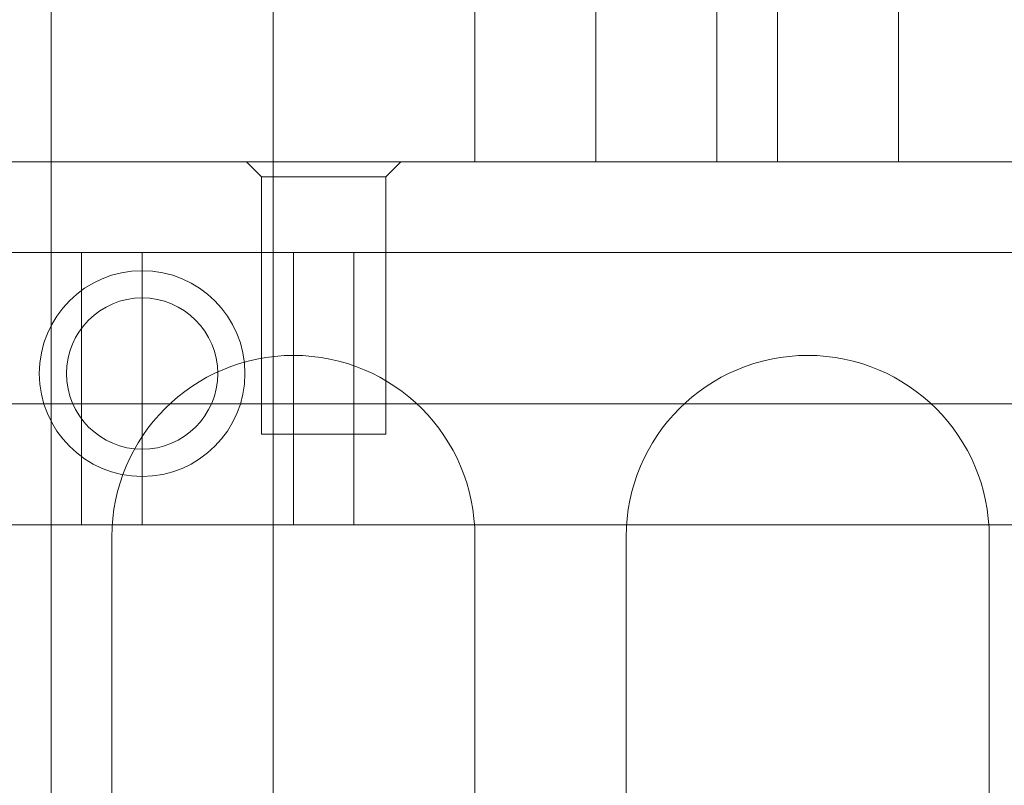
# Model space of a CAD drawing. Header units: millimetres. Extents: x 0 to 658, y -2 to 210.
# Tile 644 of 656: x 102.17 to 105.43, y 71.4 to 73.94. Entities that reach past the tile are written whole.
import ezdxf

# ---------------------------------------------------------------- set-up
doc = ezdxf.new("R2010")
doc.units = ezdxf.units.MM

msp = doc.modelspace()

# ---------------------------------------------------------------- linework, layer by layer
at = {"color": 7, "linetype": 'Continuous', "lineweight": 15}
for p, q in [((103.6785, 76.4655), (103.6785, 73.4655)), ((104.0785, 73.4655), (104.0785, 76.4655)), ((104.4785, 73.4655), (104.4785, 76.4655)), ((104.6785, 76.4655), (104.6785, 73.4655)), ((105.0785, 73.4655), (105.0785, 76.4655)), ((102.2782, 75.0255), (102.2782, 63.4255)), ((103.0114, 75.0255), (103.0114, 63.4255)), ((87.3785, 73.4655), (157.7785, 73.4655)), ((157.7658, 73.4655), (87.3912, 73.4655)), ((87.9785, 73.4655), (157.1785, 73.4655)), ((101.5785, 73.4655), (103.6785, 73.4655)), ((102.9235, 73.4655), (102.9735, 73.4155)), ((102.9235, 73.4655), (102.9735, 73.4155)), ((102.9235, 73.4655), (102.9735, 73.4155)), ((103.4335, 73.4655), (102.9235, 73.4655)), ((103.4335, 73.4655), (102.9235, 73.4655)), ((103.4335, 73.4655), (102.9235, 73.4655)), ((103.3835, 73.4155), (103.4335, 73.4655)), ((103.3835, 73.4155), (103.4335, 73.4655)), ((103.3835, 73.4155), (103.4335, 73.4655)), ((103.6785, 73.4655), (104.0785, 73.4655)), ((104.0785, 73.4655), (104.4785, 73.4655)), ((104.4785, 73.4655), (104.6785, 73.4655)), ((104.6785, 73.4655), (105.0785, 73.4655)), ((105.0785, 73.4655), (105.4785, 73.4655)), ((102.9735, 73.4155), (102.9735, 72.5655)), ((102.9735, 73.4155), (102.9735, 72.5655)), ((102.9735, 73.4155), (102.9735, 72.5655)), ((103.3835, 73.4155), (102.9735, 73.4155)), ((103.3835, 73.4155), (102.9735, 73.4155)), ((103.3835, 73.4155), (102.9735, 73.4155)), ((103.3835, 72.5655), (103.3835, 73.4155)), ((103.3835, 72.5655), (103.3835, 73.4155)), ((103.3835, 72.5655), (103.3835, 73.4155)), ((118.8785, 73.1655), (87.0785, 73.1655)), ((158.0785, 73.1655), (87.0785, 73.1655)), ((117.2785, 73.1655), (87.0785, 73.1655)), ((107.6285, 73.1655), (87.0785, 73.1655)), ((105.8285, 73.1655), (87.0785, 73.1655)), ((102.3785, 73.1655), (89.1785, 73.1655)), ((102.3785, 72.2655), (102.3785, 73.1655)), ((102.3785, 73.1655), (102.5785, 73.1655)), ((102.5785, 73.1655), (102.3785, 73.1655)), ((102.5785, 73.1655), (102.3785, 73.1655)), ((102.3785, 73.1655), (102.5785, 73.1655)), ((102.3785, 73.1655), (102.5785, 73.1655)), ((102.5785, 73.1655), (102.3785, 73.1655)), ((102.5785, 72.2655), (102.5785, 73.1655)), ((103.2785, 73.1655), (103.0785, 73.1655)), ((103.0785, 73.1655), (103.2785, 73.1655)), ((103.0785, 73.1655), (103.0785, 72.2655)), ((109.8785, 73.1655), (103.2785, 73.1655)), ((103.2785, 73.1655), (103.2785, 72.2655)), ((87.4785, 72.6655), (157.6785, 72.6655)), ((103.3835, 72.5655), (102.9735, 72.5655)), ((103.3835, 72.5655), (102.9735, 72.5655)), ((103.3835, 72.5655), (102.9735, 72.5655)), ((118.8785, 72.2655), (87.4785, 72.2655)), ((157.6785, 72.2655), (87.4785, 72.2655)), ((105.8285, 72.2655), (87.4785, 72.2655)), ((117.2785, 72.2655), (87.4785, 72.2655)), ((107.6285, 72.2655), (87.4785, 72.2655)), ((102.3785, 72.2655), (89.1785, 72.2655)), ((102.3785, 72.2655), (102.5785, 72.2655)), ((102.5785, 72.2655), (102.3785, 72.2655)), ((102.3785, 72.2655), (102.5785, 72.2655)), ((102.5785, 72.2655), (102.3785, 72.2655)), ((102.5785, 72.2655), (102.3785, 72.2655)), ((102.3785, 72.2655), (102.5785, 72.2655)), ((103.2785, 72.2655), (103.0785, 72.2655)), ((103.0785, 72.2655), (103.2785, 72.2655)), ((109.8785, 72.2655), (103.2785, 72.2655)), ((102.4785, 72.2255), (102.4785, 68.6255)), ((103.6785, 68.6255), (103.6785, 72.2255)), ((104.1785, 72.2255), (104.1785, 68.6255)), ((105.3785, 68.6255), (105.3785, 72.2255))]:
    msp.add_line(p, q, dxfattribs=at)
for radius in [0.34, 0.34, 0.25, 0.25]:
    msp.add_circle((102.5785, 72.7655), radius, dxfattribs=at)
for centre in [(103.0785, 72.2255), (103.0785, 72.2255), (104.7785, 72.2255), (104.7785, 72.2255)]:
    msp.add_arc(centre, 0.6, 0, 180, dxfattribs=at)

doc.saveas('drawing.dxf')
